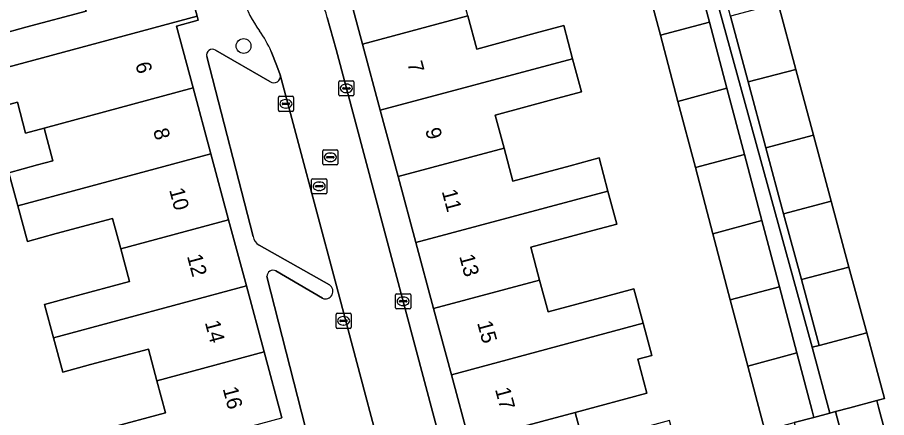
# Model space of a CAD drawing. Extents: x 162542 to 163147, y 380779 to 381521.
# Drawn here: x 162907.2 to 162964.5, y 381034.7 to 381061.2 of the extents above; entities that cross this region are included whole.
import ezdxf

# ---------------------------------------------------------------- set-up
doc = ezdxf.new("R2010")
doc.units = 0
for name, color, linetype in [('IMGEO_Boom', 7, 'Continuous'), ('IMGEO_Erf', 7, 'Continuous'), ('IMGEO_Kolk', 7, 'Continuous'), ('IMGEO_Pand', 7, 'Continuous'), ('IMGEO_Pand_nummerreeks', 7, 'Continuous'), ('IMGEO_Parkeervlak_open', 7, 'Continuous'), ('IMGEO_Rijbaan_lokaal_open', 7, 'Continuous'), ('IMGEO_Rioolput', 7, 'Continuous'), ('IMGEO_Voetpad_open', 7, 'Continuous')]:
    doc.layers.add(name, color=color, linetype=linetype)

msp = doc.modelspace()

# ---------------------------------------------------------------- linework, layer by layer
at = {"layer": 'IMGEO_Boom'}
msp.add_circle((162922.09, 381059.259), 0.489, dxfattribs=at)
at = {"layer": 'IMGEO_Erf'}
for points in [[(162964.758, 381080.313), (162960.804, 381079.269), (162959.168, 381078.837), (162958.559, 381081.13), (162952.576, 381079.901), (162953.862, 381075.111), (162955.028, 381070.767), (162956.197, 381066.415), (162957.364, 381062.069), (162958.531, 381057.722), (162959.699, 381053.373), (162960.867, 381049.024), (162962.035, 381044.676), (162963.202, 381040.328), (162964.368, 381035.987), (162963.874, 381035.856), (162963.988, 381035.424), (162965.053, 381031.394)], [(162905.96, 381060.019), (162907.728, 381060.495), (162911.694, 381061.562), (162911.099, 381063.772), (162910.541, 381065.848), (162906.583, 381064.783)], [(162956.372, 381034.312), (162955.361, 381038.136), (162954.206, 381042.504), (162953.052, 381046.872), (162951.897, 381051.238), (162950.743, 381055.605), (162949.589, 381059.97), (162948.434, 381064.339)], [(162936.892, 381061.244), (162937.479, 381059.064), (162941.328, 381060.099), (162943.217, 381060.607), (162943.801, 381058.419), (162944.383, 381056.238), (162942.503, 381055.732), (162938.692, 381054.707), (162939.278, 381052.53), (162939.866, 381050.344), (162943.634, 381051.358), (162945.548, 381051.873), (162946.13, 381049.692), (162946.713, 381047.505), (162944.809, 381046.993), (162941.04, 381045.979), (162941.625, 381043.807), (162942.186, 381041.721), (162945.962, 381042.737), (162947.85, 381043.245), (162948.459, 381040.963), (162949.028, 381038.832), (162948.105, 381038.583), (162948.703, 381036.351), (162943.972, 381035.083), (162944.526, 381033.023)], [(162913.171, 381034.029), (162916.947, 381035.045), (162916.376, 381037.17), (162915.813, 381039.263), (162911.999, 381038.237), (162910.162, 381037.743), (162909.549, 381040.002), (162908.952, 381042.205), (162910.798, 381042.702), (162914.572, 381043.718), (162913.993, 381045.869), (162913.452, 381047.882), (162909.721, 381046.879), (162907.823, 381046.369), (162907.188, 381048.708), (162906.595, 381050.896), (162908.502, 381051.409), (162909.513, 381051.681), (162908.93, 381053.847), (162907.702, 381053.516), (162907.172, 381055.553), (162905.457, 381055.091)]]:
    msp.add_lwpolyline(points, dxfattribs=at)
msp.add_lwpolyline([(162954.212, 381061.238), (162953.043, 381065.583), (162951.872, 381069.935), (162950.704, 381074.277), (162949.419, 381079.055), (162948.769, 381078.858), (162959.598, 381039.377), (162960.061, 381039.499), (162958.891, 381043.846), (162957.722, 381048.194), (162956.552, 381052.542), (162955.382, 381056.891)], close=True, dxfattribs=at)
at = {"layer": 'IMGEO_Kolk'}
for p, q in [((162928.373, 381056.041), (162928.373, 381056.893)), ((162928.448, 381056.967), (162929.3, 381056.967)), ((162928.861, 381056.747), (162928.886, 381056.747)), ((162929.374, 381056.893), (162929.374, 381056.041)), ((162928.632, 381056.461), (162928.632, 381056.473)), ((162929.07, 381056.424), (162928.672, 381056.424)), ((162928.675, 381056.51), (162929.073, 381056.51)), ((162928.884, 381056.187), (162928.859, 381056.187)), ((162929.116, 381056.473), (162929.116, 381056.461)), ((162924.384, 381055.021), (162924.384, 381055.873)), ((162924.459, 381055.947), (162925.311, 381055.947)), ((162924.872, 381055.727), (162924.897, 381055.727)), ((162925.385, 381055.873), (162925.385, 381055.021)), ((162929.3, 381055.967), (162928.448, 381055.967)), ((162924.643, 381055.441), (162924.643, 381055.453)), ((162925.081, 381055.404), (162924.683, 381055.404)), ((162924.686, 381055.49), (162925.084, 381055.49)), ((162924.895, 381055.167), (162924.87, 381055.167)), ((162925.127, 381055.453), (162925.127, 381055.441)), ((162925.311, 381054.947), (162924.459, 381054.947)), ((162932.19, 381042.915), (162933.042, 381042.915)), ((162932.115, 381041.989), (162932.115, 381042.841)), ((162932.374, 381042.409), (162932.374, 381042.421)), ((162932.812, 381042.372), (162932.414, 381042.372)), ((162932.417, 381042.458), (162932.815, 381042.458)), ((162932.603, 381042.695), (162932.628, 381042.695)), ((162932.858, 381042.421), (162932.858, 381042.409)), ((162933.116, 381042.841), (162933.116, 381041.989)), ((162933.042, 381041.915), (162932.19, 381041.915)), ((162932.626, 381042.135), (162932.601, 381042.135)), ((162928.189, 381040.698), (162928.189, 381041.55)), ((162928.264, 381041.624), (162929.116, 381041.624)), ((162928.677, 381041.404), (162928.702, 381041.404)), ((162929.19, 381041.55), (162929.19, 381040.698)), ((162929.116, 381040.624), (162928.264, 381040.624)), ((162928.448, 381041.118), (162928.448, 381041.13)), ((162928.886, 381041.081), (162928.488, 381041.081)), ((162928.491, 381041.167), (162928.889, 381041.167)), ((162928.7, 381040.844), (162928.675, 381040.844)), ((162928.932, 381041.13), (162928.932, 381041.118))]:
    msp.add_line(p, q, dxfattribs=at)
for points in [[(162928.373, 381056.041), (162928.373, 381056.893)], [(162928.448, 381056.967), (162929.3, 381056.967)], [(162929.374, 381056.893), (162929.374, 381056.041)], [(162924.384, 381055.021), (162924.384, 381055.873)], [(162924.459, 381055.947), (162925.311, 381055.947)], [(162925.385, 381055.873), (162925.385, 381055.021)], [(162929.3, 381055.967), (162928.448, 381055.967)], [(162925.311, 381054.947), (162924.459, 381054.947)], [(162932.19, 381042.915), (162933.042, 381042.915)], [(162932.115, 381041.989), (162932.115, 381042.841)], [(162933.116, 381042.841), (162933.116, 381041.989)], [(162933.042, 381041.915), (162932.19, 381041.915)], [(162928.189, 381040.698), (162928.189, 381041.55)], [(162928.264, 381041.624), (162929.116, 381041.624)], [(162929.19, 381041.55), (162929.19, 381040.698)], [(162929.116, 381040.624), (162928.264, 381040.624)]]:
    msp.add_lwpolyline(points, dxfattribs=at)
for centre, radius, start, end in [((162928.45, 381056.891), 0.0765, 91.55205, 178.44795), ((162928.45, 381056.891), 0.0765, 91.55205, 178.44795), ((162929.298, 381056.891), 0.0765, 1.55205, 88.44795), ((162929.298, 381056.891), 0.0765, 1.55205, 88.44795), ((162928.672, 381056.47), 0.0403, 85.87752, 175.75265), ((162928.669, 381056.46), 0.0366, 178.93798, 274.71019), ((162929.073, 381056.467), 0.043, 264.86636, 352.45326), ((162929.077, 381056.472), 0.0386, 1.73085, 96.63898), ((162924.461, 381055.871), 0.0765, 91.55205, 178.44795), ((162924.461, 381055.871), 0.0765, 91.55205, 178.44795), ((162925.309, 381055.871), 0.0765, 1.55205, 88.44795), ((162925.309, 381055.871), 0.0765, 1.55205, 88.44795), ((162928.45, 381056.043), 0.0765, 181.55205, 268.44795), ((162928.45, 381056.043), 0.0765, 181.55205, 268.44795), ((162929.298, 381056.043), 0.0765, 271.55205, 358.44795), ((162929.298, 381056.043), 0.0765, 271.55205, 358.44795), ((162924.461, 381055.023), 0.0765, 181.55205, 268.44795), ((162924.461, 381055.023), 0.0765, 181.55205, 268.44795), ((162924.683, 381055.45), 0.0403, 85.87752, 175.75265), ((162924.68, 381055.44), 0.0366, 178.93798, 274.71019), ((162925.084, 381055.447), 0.043, 264.86636, 352.45326), ((162925.088, 381055.452), 0.0386, 1.73085, 96.63898), ((162925.309, 381055.023), 0.0765, 271.55205, 358.44795), ((162925.309, 381055.023), 0.0765, 271.55205, 358.44795), ((162932.192, 381042.839), 0.0765, 91.55205, 178.44795), ((162932.192, 381042.839), 0.0765, 91.55205, 178.44795), ((162933.04, 381042.839), 0.0765, 1.55205, 88.44795), ((162933.04, 381042.839), 0.0765, 1.55205, 88.44795), ((162932.414, 381042.418), 0.0403, 85.87752, 175.75265), ((162932.411, 381042.408), 0.0366, 178.93798, 274.71019), ((162932.815, 381042.415), 0.043, 264.86636, 352.45326), ((162932.819, 381042.42), 0.0386, 1.73085, 96.63898), ((162932.192, 381041.991), 0.0765, 181.55205, 268.44795), ((162932.192, 381041.991), 0.0765, 181.55205, 268.44795), ((162933.04, 381041.991), 0.0765, 271.55205, 358.44795), ((162933.04, 381041.991), 0.0765, 271.55205, 358.44795), ((162928.266, 381041.548), 0.0765, 91.55205, 178.44795), ((162928.266, 381041.548), 0.0765, 91.55205, 178.44795), ((162929.114, 381041.548), 0.0765, 1.55205, 88.44795), ((162929.114, 381041.548), 0.0765, 1.55205, 88.44795), ((162928.266, 381040.7), 0.0765, 181.55205, 268.44795), ((162928.266, 381040.7), 0.0765, 181.55205, 268.44795), ((162928.488, 381041.127), 0.0403, 85.87752, 175.75265), ((162928.485, 381041.117), 0.0366, 178.93798, 274.71019), ((162928.889, 381041.124), 0.043, 264.86636, 352.45326), ((162928.893, 381041.129), 0.0386, 1.73085, 96.63898), ((162929.114, 381040.7), 0.0765, 271.55205, 358.44795), ((162929.114, 381040.7), 0.0765, 271.55205, 358.44795)]:
    msp.add_arc(centre, radius, start, end, dxfattribs=at)
for centre, major_axis, ratio, start_param, end_param in [((162928.86, 381056.467), (-0.387, 0.002), 0.722429, 4.712389, 7.853982), ((162928.885, 381056.467), (-0.39, 0.002), 0.717154, 1.570796, 4.712389), ((162924.871, 381055.447), (-0.387, 0.002), 0.722429, 4.712389, 7.853982), ((162924.896, 381055.447), (-0.39, 0.002), 0.717154, 1.570796, 4.712389), ((162932.602, 381042.415), (-0.387, 0.002), 0.722429, 4.712389, 7.853982), ((162932.627, 381042.415), (-0.39, 0.002), 0.717154, 1.570796, 4.712389), ((162928.676, 381041.124), (-0.387, 0.002), 0.722429, 4.712389, 7.853982), ((162928.701, 381041.124), (-0.39, 0.002), 0.717154, 1.570796, 4.712389)]:
    msp.add_ellipse(centre, major_axis=major_axis, ratio=ratio, start_param=start_param, end_param=end_param, dxfattribs=at)
at = {"layer": 'IMGEO_Pand'}
for points in [[(162929.936, 381059.379), (162936.892, 381061.244), (162936.303, 381063.434), (162940.178, 381064.477), (162942.049, 381064.981), (162941.471, 381067.148), (162928.762, 381063.741)], [(162906.535, 381057.873), (162919.019, 381061.234), (162917.847, 381065.589), (162911.099, 381063.772), (162911.694, 381061.562), (162907.728, 381060.495), (162905.96, 381060.019)], [(162952.83, 381060.839), (162951.675, 381065.207), (162948.434, 381064.339), (162949.589, 381059.97)], [(162955.382, 381056.891), (162958.531, 381057.722), (162957.364, 381062.069), (162954.212, 381061.238)], [(162907.702, 381053.516), (162908.93, 381053.847), (162918.76, 381056.494), (162917.66, 381060.581), (162919.091, 381060.966), (162919.019, 381061.234), (162906.535, 381057.873), (162904.854, 381057.317), (162905.457, 381055.091), (162907.172, 381055.553)], [(162929.936, 381059.379), (162931.109, 381055.017), (162943.801, 381058.419), (162943.217, 381060.607), (162941.328, 381060.099), (162937.479, 381059.064), (162936.892, 381061.244)], [(162952.83, 381060.839), (162949.589, 381059.97), (162950.743, 381055.605), (162953.983, 381056.474)], [(162943.801, 381058.419), (162931.109, 381055.017), (162932.283, 381050.654), (162939.278, 381052.53), (162938.692, 381054.707), (162942.503, 381055.732), (162944.383, 381056.238)], [(162955.382, 381056.891), (162956.552, 381052.542), (162959.699, 381053.373), (162958.531, 381057.722)], [(162909.513, 381051.681), (162908.502, 381051.409), (162906.595, 381050.896), (162907.188, 381048.708), (162919.932, 381052.138), (162918.76, 381056.494), (162908.93, 381053.847)], [(162953.983, 381056.474), (162950.743, 381055.605), (162951.897, 381051.238), (162955.138, 381052.107)], [(162957.722, 381048.194), (162960.867, 381049.024), (162959.699, 381053.373), (162956.552, 381052.542)], [(162921.104, 381047.783), (162919.932, 381052.138), (162907.188, 381048.708), (162907.823, 381046.369), (162909.721, 381046.879), (162913.452, 381047.882), (162913.993, 381045.869)], [(162946.13, 381049.692), (162945.548, 381051.873), (162943.634, 381051.358), (162939.866, 381050.344), (162939.278, 381052.53), (162932.283, 381050.654), (162933.456, 381046.294)], [(162956.292, 381047.741), (162955.138, 381052.107), (162951.897, 381051.238), (162953.052, 381046.872)], [(162946.13, 381049.692), (162933.456, 381046.294), (162934.63, 381041.931), (162941.625, 381043.807), (162941.04, 381045.979), (162944.809, 381046.993), (162946.713, 381047.505)], [(162957.722, 381048.194), (162958.891, 381043.846), (162962.035, 381044.676), (162960.867, 381049.024)], [(162921.104, 381047.783), (162913.993, 381045.869), (162914.572, 381043.718), (162910.798, 381042.702), (162908.952, 381042.205), (162909.549, 381040.002), (162922.276, 381043.428)], [(162956.292, 381047.741), (162953.052, 381046.872), (162954.206, 381042.504), (162957.447, 381043.373)], [(162960.061, 381039.499), (162963.202, 381040.328), (162962.035, 381044.676), (162958.891, 381043.846)], [(162934.63, 381041.931), (162935.804, 381037.57), (162948.459, 381040.963), (162947.85, 381043.245), (162945.962, 381042.737), (162942.186, 381041.721), (162941.625, 381043.807)], [(162923.447, 381039.073), (162922.276, 381043.428), (162909.549, 381040.002), (162910.162, 381037.743), (162911.999, 381038.237), (162915.813, 381039.263), (162916.376, 381037.17)], [(162955.361, 381038.136), (162958.601, 381039.004), (162957.447, 381043.373), (162954.206, 381042.504)], [(162948.105, 381038.583), (162949.028, 381038.832), (162948.459, 381040.963), (162935.804, 381037.57), (162936.977, 381033.208), (162943.972, 381035.083), (162948.703, 381036.351)], [(162963.202, 381040.328), (162960.061, 381039.499), (162959.598, 381039.377), (162960.767, 381035.03), (162961.144, 381035.131), (162962.089, 381035.382), (162963.874, 381035.856), (162964.368, 381035.987)], [(162924.619, 381034.718), (162923.447, 381039.073), (162916.376, 381037.17), (162916.947, 381035.045), (162913.171, 381034.029), (162911.305, 381033.527), (162911.91, 381031.297)], [(162958.601, 381039.004), (162955.361, 381038.136), (162956.372, 381034.312), (162956.483, 381033.893), (162958.412, 381034.405), (162959.725, 381034.754), (162959.614, 381035.173)], [(162963.988, 381035.424), (162963.874, 381035.856), (162962.089, 381035.382), (162961.144, 381035.131), (162961.253, 381034.719), (162962.325, 381030.661), (162962.562, 381030.724), (162962.996, 381030.84), (162965.053, 381031.394)], [(162936.977, 381033.208), (162938.151, 381028.847), (162948.994, 381031.739), (162949.473, 381031.868), (162949.445, 381031.973), (162950.778, 381032.332), (162950.183, 381034.545), (162948.262, 381034.028), (162944.526, 381033.023), (162943.972, 381035.083)], [(162961.253, 381034.719), (162961.144, 381035.131), (162960.767, 381035.03), (162959.725, 381034.754), (162958.412, 381034.405), (162958.518, 381034.014), (162959.62, 381029.933), (162961.74, 381030.505), (162962.325, 381030.661)]]:
    msp.add_lwpolyline(points, close=True, dxfattribs=at)
at = {"layer": 'IMGEO_Parkeervlak_open'}
for points in [[(162923.83, 381056.918), (162920.233, 381058.985)], [(162919.664, 381058.569), (162922.722, 381046.694)], [(162932.515, 381027.26), (162928.125, 381043.772), (162924.511, 381057.363)], [(162923.116, 381046.118), (162927.759, 381043.489)], [(162927.287, 381042.616), (162924.225, 381044.418)], [(162923.627, 381044.052), (162926.923, 381031.134)]]:
    msp.add_lwpolyline(points, dxfattribs=at)
for centre, radius, start, end in [((162920.031, 381058.664), 0.379, 57.76035, 194.58127), ((162924.088, 381057.266), 0.434, 233.45178, 12.87351), ((162923.574, 381046.854), 0.867, 190.65295, 238.09347), ((162924.043, 381044.044), 0.416, 64.06718, 178.86943), ((162927.49, 381043.071), 0.498, 245.98372, 57.21926)]:
    msp.add_arc(centre, radius, start, end, dxfattribs=at)
at = {"layer": 'IMGEO_Rijbaan_lokaal_open'}
for points in [[(162936.579, 381027.531), (162928.191, 381059.033), (162927.613, 381061.151)], [(162923.92, 381058.902), (162924.292, 381057.958), (162924.511, 381057.363), (162928.125, 381043.772), (162932.515, 381027.26)]]:
    msp.add_lwpolyline(points, dxfattribs=at)
for centre, radius, start, end in [((162922.731, 381059.854), 5.052, 14.87262, 40.81157), ((162929.054, 381064.634), 7.354, 198.02884, 216.38973), ((162916.779, 381055.712), 7.821, 24.06967, 35.65419)]:
    msp.add_arc(centre, radius, start, end, dxfattribs=at)
at = {"layer": 'IMGEO_Rioolput'}
for p, q in [((162927.313, 381051.492), (162927.313, 381052.344)), ((162927.388, 381052.418), (162928.24, 381052.418)), ((162927.801, 381052.198), (162927.826, 381052.198)), ((162928.314, 381052.344), (162928.314, 381051.492)), ((162927.572, 381051.912), (162927.572, 381051.924)), ((162928.01, 381051.875), (162927.612, 381051.875)), ((162927.615, 381051.961), (162928.013, 381051.961)), ((162927.824, 381051.638), (162927.799, 381051.638)), ((162928.056, 381051.924), (162928.056, 381051.912)), ((162928.24, 381051.418), (162927.388, 381051.418)), ((162926.58, 381049.579), (162926.58, 381050.431)), ((162926.655, 381050.505), (162927.507, 381050.505)), ((162927.581, 381050.431), (162927.581, 381049.579)), ((162926.839, 381049.999), (162926.839, 381050.011)), ((162927.277, 381049.962), (162926.879, 381049.962)), ((162926.882, 381050.048), (162927.28, 381050.048)), ((162927.068, 381050.285), (162927.093, 381050.285)), ((162927.323, 381050.011), (162927.323, 381049.999)), ((162927.507, 381049.505), (162926.655, 381049.505)), ((162927.091, 381049.725), (162927.066, 381049.725))]:
    msp.add_line(p, q, dxfattribs=at)
for points in [[(162927.313, 381051.492), (162927.313, 381052.344)], [(162927.388, 381052.418), (162928.24, 381052.418)], [(162928.314, 381052.344), (162928.314, 381051.492)], [(162928.24, 381051.418), (162927.388, 381051.418)], [(162926.58, 381049.579), (162926.58, 381050.431)], [(162926.655, 381050.505), (162927.507, 381050.505)], [(162927.581, 381050.431), (162927.581, 381049.579)], [(162927.507, 381049.505), (162926.655, 381049.505)]]:
    msp.add_lwpolyline(points, dxfattribs=at)
for centre, radius, start, end in [((162927.39, 381052.342), 0.0765, 91.55205, 178.44795), ((162927.39, 381052.342), 0.0765, 91.55205, 178.44795), ((162928.238, 381052.342), 0.0765, 1.55205, 88.44795), ((162928.238, 381052.342), 0.0765, 1.55205, 88.44795), ((162927.612, 381051.921), 0.0403, 85.87752, 175.75265), ((162927.609, 381051.911), 0.0366, 178.93798, 274.71019), ((162928.013, 381051.918), 0.043, 264.86636, 352.45326), ((162928.017, 381051.923), 0.0386, 1.73085, 96.63898), ((162927.39, 381051.494), 0.0765, 181.55205, 268.44795), ((162927.39, 381051.494), 0.0765, 181.55205, 268.44795), ((162928.238, 381051.494), 0.0765, 271.55205, 358.44795), ((162928.238, 381051.494), 0.0765, 271.55205, 358.44795), ((162926.657, 381050.429), 0.0765, 91.55205, 178.44795), ((162926.657, 381050.429), 0.0765, 91.55205, 178.44795), ((162927.505, 381050.429), 0.0765, 1.55205, 88.44795), ((162927.505, 381050.429), 0.0765, 1.55205, 88.44795), ((162926.879, 381050.008), 0.0403, 85.87752, 175.75265), ((162926.876, 381049.998), 0.0366, 178.93798, 274.71019), ((162927.28, 381050.005), 0.043, 264.86636, 352.45326), ((162927.284, 381050.01), 0.0386, 1.73085, 96.63898), ((162926.657, 381049.581), 0.0765, 181.55205, 268.44795), ((162926.657, 381049.581), 0.0765, 181.55205, 268.44795), ((162927.505, 381049.581), 0.0765, 271.55205, 358.44795), ((162927.505, 381049.581), 0.0765, 271.55205, 358.44795)]:
    msp.add_arc(centre, radius, start, end, dxfattribs=at)
for centre, major_axis, ratio, start_param, end_param in [((162927.8, 381051.918), (-0.387, 0.002), 0.722429, 4.712389, 7.853982), ((162927.825, 381051.918), (-0.39, 0.002), 0.717154, 1.570796, 4.712389), ((162927.067, 381050.005), (-0.387, 0.002), 0.722429, 4.712389, 7.853982), ((162927.092, 381050.005), (-0.39, 0.002), 0.717154, 1.570796, 4.712389)]:
    msp.add_ellipse(centre, major_axis=major_axis, ratio=ratio, start_param=start_param, end_param=end_param, dxfattribs=at)
at = {"layer": 'IMGEO_Voetpad_open'}
for points in [[(162936.977, 381033.208), (162935.804, 381037.57), (162934.63, 381041.931), (162933.456, 381046.294), (162932.283, 381050.654), (162931.109, 381055.017), (162929.936, 381059.379), (162928.762, 381063.741), (162927.588, 381068.102), (162926.384, 381072.578), (162926.089, 381073.641), (162925.34, 381076.336), (162924.22, 381080.368), (162921.334, 381091.19), (162918.63, 381090.546)], [(162914.414, 381089.326), (162911.688, 381088.611), (162914.576, 381077.79), (162915.089, 381075.867), (162916.364, 381071.105), (162916.365, 381071.103), (162916.644, 381070.061), (162917.847, 381065.589), (162919.019, 381061.234), (162919.091, 381060.966), (162917.66, 381060.581), (162918.76, 381056.494), (162919.932, 381052.138), (162921.104, 381047.783), (162922.276, 381043.428), (162923.447, 381039.073), (162924.619, 381034.718)], [(162951.675, 381065.207), (162952.83, 381060.839), (162953.983, 381056.474), (162955.138, 381052.107), (162956.292, 381047.741), (162957.447, 381043.373), (162958.601, 381039.004), (162959.614, 381035.173), (162959.725, 381034.754), (162960.767, 381035.03), (162959.598, 381039.377), (162948.769, 381078.858)], [(162927.613, 381061.151), (162928.191, 381059.033), (162936.579, 381027.531)], [(162920.233, 381058.985), (162923.83, 381056.918)], [(162922.722, 381046.694), (162919.664, 381058.569)], [(162924.511, 381057.363), (162924.292, 381057.958), (162923.92, 381058.902)], [(162927.759, 381043.489), (162923.116, 381046.118)], [(162924.225, 381044.418), (162927.287, 381042.616)], [(162926.923, 381031.134), (162923.627, 381044.052)]]:
    msp.add_lwpolyline(points, dxfattribs=at)
for centre, radius, start, end in [((162922.731, 381059.854), 5.052, 14.87262, 40.81157), ((162929.054, 381064.634), 7.354, 198.02884, 216.38973), ((162916.779, 381055.712), 7.821, 24.06967, 35.65419), ((162920.031, 381058.664), 0.379, 57.76035, 194.58127), ((162924.088, 381057.266), 0.434, 233.45178, 12.87351), ((162923.574, 381046.854), 0.867, 190.65295, 238.09347), ((162924.043, 381044.044), 0.416, 64.06718, 178.86943), ((162927.49, 381043.071), 0.498, 245.98372, 57.21926)]:
    msp.add_arc(centre, radius, start, end, dxfattribs=at)

# ---------------------------------------------------------------- texts
at = {"layer": 'IMGEO_Pand_nummerreeks'}
for s, rotation, p in [('6', 285.0608, (162914.937, 381058.075)), ('7', 285.0598, (162932.883, 381058.122)), ('8', 285.0608, (162916.116, 381053.695)), ('9', 285.0598, (162934.065, 381053.729)), ('10', 285.0608, (162917.174, 381049.766)), ('11', 285.0598, (162935.158, 381049.67)), ('12', 285.0608, (162918.349, 381045.395)), ('13', 285.0598, (162936.31, 381045.387)), ('14', 285.0608, (162919.528, 381041.018)), ('15', 285.0598, (162937.492, 381040.994)), ('16', 285.0608, (162920.705, 381036.642)), ('17', 285.05712, (162938.674, 381036.601))]:
    msp.add_text(s, height=1, rotation=rotation, dxfattribs=at).set_placement(p)

doc.saveas('drawing.dxf')
